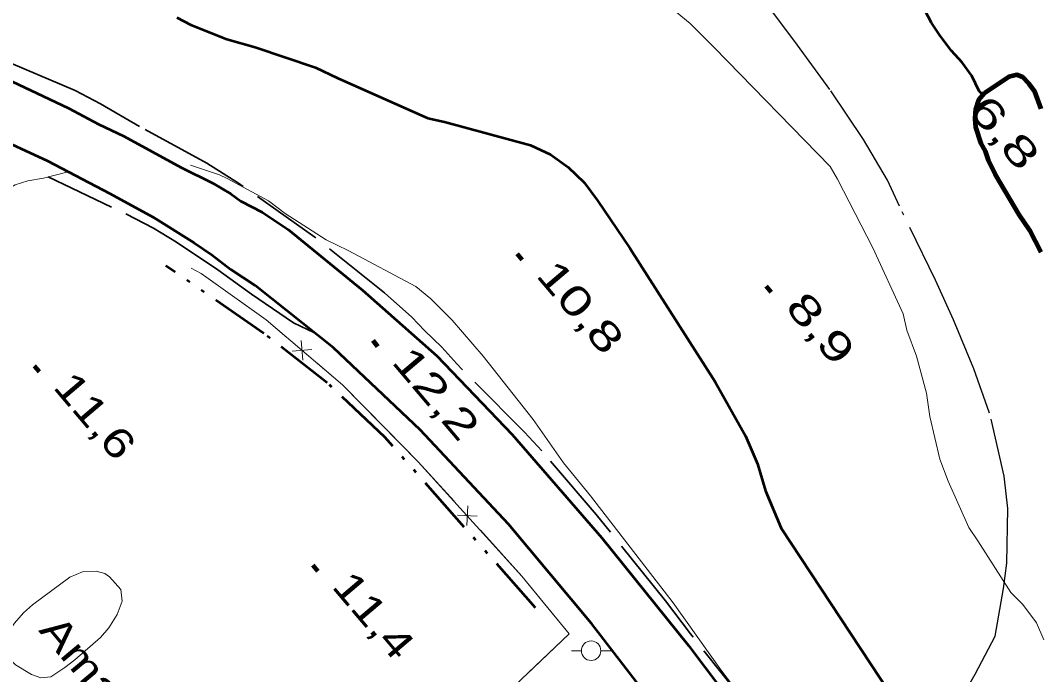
# Model space of a CAD drawing. Extents: x 386081 to 389416, y 5130568 to 5134082.
# Drawn here: x 386943.8 to 387048.3, y 5133248.6 to 5133315.6 of the extents above; entities that cross this region are included whole.
import ezdxf
from ezdxf.enums import TextEntityAlignment as Align

# ---------------------------------------------------------------- set-up
doc = ezdxf.new("R2010")
doc.units = 0
doc.header["$LTSCALE"] = 1.2
for name, pattern in [('DASH_DOUBLE_DOT', [9.2, 5, -1.2, 0.3, -1.2, 0.3, -1.2]), ('DOT_DASHED', [7.7, 5, -1.2, 0.3, -1.2]), ('LONG_DASH_SHORT_DASH', [9.9, 6, -1.2, 1.5, -1.2]), ('LONG_DASHED', [7.5, 6, -1.5])]:
    doc.linetypes.add(name, pattern=pattern)
for name, color, linetype, lineweight in [('1', 7, 'Continuous', 53), ('19', 7, 'Continuous', 13), ('2', 7, 'Continuous', 13), ('21', 7, 'LONG_DASHED', 35), ('3', 7, 'Continuous', 140), ('36', 7, 'Continuous', 13), ('37', 7, 'Continuous', 13), ('4', 7, 'DASH_DOUBLE_DOT', 53), ('41', 7, 'DOT_DASHED', 25), ('57', 7, 'LONG_DASH_SHORT_DASH', 13)]:
    doc.layers.add(name, color=color, linetype=linetype, lineweight=lineweight)

msp = doc.modelspace()

# ---------------------------------------------------------------- linework, layer by layer
at = {"layer": '1'}
msp.add_lwpolyline([(386959.85, 5133315.94), (386961.27, 5133315.18), (386964.97, 5133313.7), (386967.87, 5133312.88), (386974.06, 5133310.8), (386976.34, 5133309.72), (386985.57, 5133305.63), (386987.28, 5133305.24), (386996.09, 5133302.86), (386998.13, 5133301.88), (386999.97, 5133300.59), (387001.59, 5133299.04), (387002.97, 5133297.19), (387006.26, 5133292.28), (387015.01, 5133278.58), (387018.12, 5133273.05), (387019.35, 5133270.2), (387020.18, 5133267.44), (387021.77, 5133263.61), (387035, 5133243.55)], dxfattribs=at)
at = {"layer": '19'}
msp.add_lwpolyline([(386937.54, 5133285.33), (386939.79, 5133294.32), (386940.39, 5133296.13), (386940.63, 5133296.56), (386941.43, 5133297.55), (386941.95, 5133298.01), (386943.27, 5133298.79), (386944.58, 5133299.2), (386946.18, 5133299.46), (386948.71, 5133300.13)], dxfattribs=at)
at = {"layer": '2'}
for points in [[(387006.88, 5133319.94), (387012.45, 5133315.32), (387014.96, 5133312.84), (387026.81, 5133300.67), (387027.57, 5133299.36), (387031.19, 5133292.34), (387034.27, 5133285.58), (387034.67, 5133283.9), (387035.66, 5133281.21), (387036.68, 5133277.43), (387037.01, 5133275.05), (387038.04, 5133270.67), (387038.89, 5133268.41), (387041.01, 5133263.65), (387041.95, 5133262.3), (387045.31, 5133257), (387046.54, 5133255.78), (387047.95, 5133253.88), (387048.71, 5133252.16)], [(386961.26, 5133300.79), (386964.24, 5133299.8), (386965.02, 5133299.44), (386969.24, 5133297.15), (386970.96, 5133295.86), (386975.14, 5133293.16), (386977.42, 5133292.07), (386984.33, 5133288.38), (386985.88, 5133287.11), (386988.08, 5133284.9), (386991.25, 5133281.21), (386996.36, 5133274.75), (386999.48, 5133270.3), (387002.23, 5133266.91), (387010.71, 5133255.93), (387015.6, 5133249.08), (387021.9, 5133240.8)]]:
    msp.add_lwpolyline(points, dxfattribs=at)
at = {"layer": '21'}
for points in [[(387012.49, 5133252.76), (387009.93, 5133256.15), (387002.83, 5133265.01), (386997.24, 5133271.54), (386995.47, 5133273.43), (386988.53, 5133280.44), (386987, 5133282.14), (386985.22, 5133283.84), (386983.94, 5133285.24), (386981.12, 5133287.73), (386974.01, 5133293.43), (386966.28, 5133298.89), (386962.91, 5133301), (386956.03, 5133304.77), (386952.04, 5133307.1), (386949.45, 5133308.45), (386941.91, 5133311.66), (386938.93, 5133313.14), (386936.01, 5133314.4), (386933.05, 5133315.51), (386929.05, 5133316.61), (386924.03, 5133318.18), (386923.14, 5133318.22)], [(386946.67, 5133299.59), (386954.61, 5133295.81), (386957.46, 5133294.33), (386959.82, 5133292.91), (386964.06, 5133290.06), (386967.49, 5133287.57), (386971.81, 5133284.64), (386973.97, 5133283.62)], [(387088.28, 5133162.86), (387066.2, 5133184.63), (387061.63, 5133189.63), (387055.65, 5133196.79), (387041.97, 5133213.67), (387036.24, 5133221.11), (387018.35, 5133245.38), (387012.49, 5133252.76)]]:
    msp.add_lwpolyline(points, dxfattribs=at)
at = {"layer": '21', "linetype": 'Continuous', "lineweight": 53}
for points in [[(386922.1, 5133317.62), (386925.09, 5133316.75), (386929.96, 5133314.98), (386933.56, 5133313.42), (386937.78, 5133311.74), (386940.34, 5133310.6), (386948.75, 5133306.65), (386951.83, 5133305), (386954.43, 5133303.76), (386960.3, 5133300.56), (386963.54, 5133298.94), (386965.38, 5133297.85), (386966.42, 5133297.12), (386968.6, 5133295.97)], [(386919.15, 5133311.75), (386921.08, 5133311.26), (386925.9, 5133309.8), (386931.1, 5133307.88), (386937.19, 5133305.45), (386940.64, 5133303.98), (386946.59, 5133301.24), (386952.98, 5133297.9), (386957.41, 5133295.46), (386961.64, 5133292.85), (386963.45, 5133291.61), (386965.39, 5133290.1)], [(386968.6, 5133295.97), (386971.27, 5133294.2), (386978.89, 5133288), (386986.48, 5133281.25), (386994.21, 5133273.21), (387003.39, 5133262.59), (387012.3, 5133251.58), (387028.62, 5133229.9), (387046.41, 5133206.71), (387053.16, 5133198.09), (387059.05, 5133191.21), (387065.85, 5133183.74), (387072.22, 5133177.4)], [(387230.37, 5133069.59), (387194.24, 5133089.79), (387161.3, 5133107.73), (387145.15, 5133116.72), (387136.51, 5133122.16), (387126.26, 5133128.44), (387106.73, 5133141.38), (387095.96, 5133149.29), (387087.62, 5133155.63), (387080.08, 5133162.01), (387074.05, 5133167.58), (387065.95, 5133175.28), (387057.79, 5133183.88), (387050.5, 5133191.99), (387043.48, 5133200.49), (387035.79, 5133210.15), (387022.38, 5133227.8), (387002.34, 5133253.84), (386993.85, 5133264.01), (386984.78, 5133273.68), (386975.89, 5133282.09), (386967.87, 5133288.47), (386965.39, 5133290.1)]]:
    msp.add_lwpolyline(points, dxfattribs=at)
at = {"layer": '3'}
for p, q in [((386994.72, 5133291.7), (386995.23, 5133291.09)), ((387020.25, 5133288.41), (387020.76, 5133287.8)), ((386979.92, 5133282.83), (386980.43, 5133282.22)), ((386945.23, 5133280.25), (386945.74, 5133279.64)), ((386973.79, 5133259.81), (386974.3, 5133259.2))]:
    msp.add_line(p, q, dxfattribs=at)
at = {"layer": '36'}
for p, q in [((387000.31, 5133251.04), (387001.31, 5133251.04)), ((387004.31, 5133251.04), (387003.31, 5133251.04))]:
    msp.add_line(p, q, dxfattribs=at)
msp.add_circle((387002.304, 5133251.04), 1, dxfattribs=at)
at = {"layer": '37'}
for p, q in [((386972.59, 5133282.82), (386972.75, 5133280.83)), ((386973.67, 5133281.91), (386971.67, 5133281.74)), ((386989.67, 5133265.87), (386989.57, 5133263.87)), ((386990.62, 5133264.82), (386988.62, 5133264.92))]:
    msp.add_line(p, q, dxfattribs=at)
for points in [[(386980.9, 5133171.51), (386996.05, 5133185.88), (386976.92, 5133205.51), (386964.23, 5133218.76), (386966.52, 5133220.86), (387000.04, 5133252.76), (386995.22, 5133258.69), (386984.59, 5133270.41), (386976.83, 5133278.3), (386969, 5133284.94), (386962.35, 5133289.7), (386961.33, 5133290.25)], [(386963.16, 5133289.12), (386962.35, 5133289.7), (386961.33, 5133290.25)], [(386971.15, 5133283.12), (386969, 5133284.94), (386963.16, 5133289.12)], [(386981.42, 5133273.63), (386976.83, 5133278.3), (386974.2, 5133280.53)], [(386988.27, 5133266.35), (386984.59, 5133270.41), (386981.42, 5133273.63)], [(386997.53, 5133255.85), (386995.22, 5133258.69), (386990.96, 5133263.39)], [(386995.68, 5133248.61), (387000.04, 5133252.76), (386997.53, 5133255.85)]]:
    msp.add_lwpolyline(points, dxfattribs=at)
at = {"layer": '4'}
for points in [[(387042.46, 5133308.01), (387042.06, 5133308.37), (387041.32, 5133309.96), (387040.33, 5133311.31), (387039.23, 5133312.53), (387038.06, 5133314.06), (387037.2, 5133315.4), (387036.52, 5133316.69), (387035.54, 5133319.14), (387034.98, 5133320.06), (387033.69, 5133321.46), (387032.63, 5133323.17), (387031.89, 5133324.02), (387024.87, 5133330.91), (387023.51, 5133332.55), (387022, 5133335.11)], [(386996.61, 5133255.44), (386981.16, 5133272.93), (386975.27, 5133278.48), (386968.77, 5133283.55), (386958.74, 5133290.48)]]:
    msp.add_lwpolyline(points, dxfattribs=at)
at = {"layer": '4', "linetype": 'Continuous', "lineweight": 90}
msp.add_lwpolyline([(387048.44, 5133306.58), (387047.76, 5133308.35), (387047.21, 5133309.15), (387046.54, 5133309.82), (387045.92, 5133310.06), (387045.12, 5133309.87), (387042.61, 5133308.19), (387042, 5133307.45), (387041.69, 5133306.52), (387041.63, 5133305.6), (387041.69, 5133304.68), (387042.25, 5133303.02), (387042.68, 5133302.23), (387042.99, 5133301.31), (387043.72, 5133299.84), (387046.12, 5133295.74), (387047.23, 5133294.15), (387048.4, 5133291.88)], dxfattribs=at)
at = {"layer": '41'}
msp.add_lwpolyline([(387027.38, 5133237.11), (387030.17, 5133238.81), (387034.04, 5133241.46), (387036.44, 5133243.12), (387039.48, 5133245.57), (387040.46, 5133246.56), (387041.66, 5133248.62), (387043.72, 5133252.53), (387044.55, 5133257.42), (387044.91, 5133260), (387045.01, 5133265.62), (387044.64, 5133268.93), (387043.14, 5133275.4), (387041.54, 5133279.94), (387039.44, 5133284.96), (387037.6, 5133289), (387033.91, 5133296.59), (387032.68, 5133299.28), (387030.22, 5133303.44), (387026.77, 5133308.57), (387023.46, 5133313.09), (387020.01, 5133317.73)], dxfattribs=at)
at = {"layer": '57'}
msp.add_lwpolyline([(386946.95, 5133248.36), (386948.36, 5133249.3), (386949.4, 5133250.1), (386952.03, 5133252.4), (386952.89, 5133253.38), (386953.75, 5133254.74), (386954.24, 5133256.1), (386954.11, 5133257.32), (386952.95, 5133258.6), (386952.46, 5133258.96), (386951.6, 5133259.2), (386950.19, 5133259.13), (386948.9, 5133258.57), (386945.06, 5133255.73), (386944.15, 5133254.92), (386943.23, 5133253.87), (386942.67, 5133253.07), (386942.46, 5133250.94), (386942.76, 5133250.14), (386943.32, 5133249.59), (386944.95, 5133248.61), (386945.93, 5133248.25)], close=True, dxfattribs=at)

# ---------------------------------------------------------------- texts
at = {"layer": '3', "width": 1.5}
msp.add_text('    6,8', height=3, rotation=310.294, dxfattribs=at).set_placement((387041.358, 5133305.745), align=Align.CENTER)
at = {"layer": '3'}
for s, width, p in [('10,8   ', 1.4, (386996.55, 5133289.48)), ('8,9    ', 1.45, (387022.08, 5133286.19)), ('12,2   ', 1.4, (386981.75, 5133280.61)), ('11,6   ', 1.3, (386947.06, 5133278.03)), ('11,4   ', 1.3, (386975.62, 5133257.59))]:
    msp.add_text(s, height=3, rotation=310.294, dxfattribs=dict(at, width=width)).set_placement(p)
at = {"layer": '57', "width": 1.25}
msp.add_text('Amas', height=3, rotation=309.89, dxfattribs=at).set_placement((386945.62, 5133253.09))

doc.saveas('drawing.dxf')
